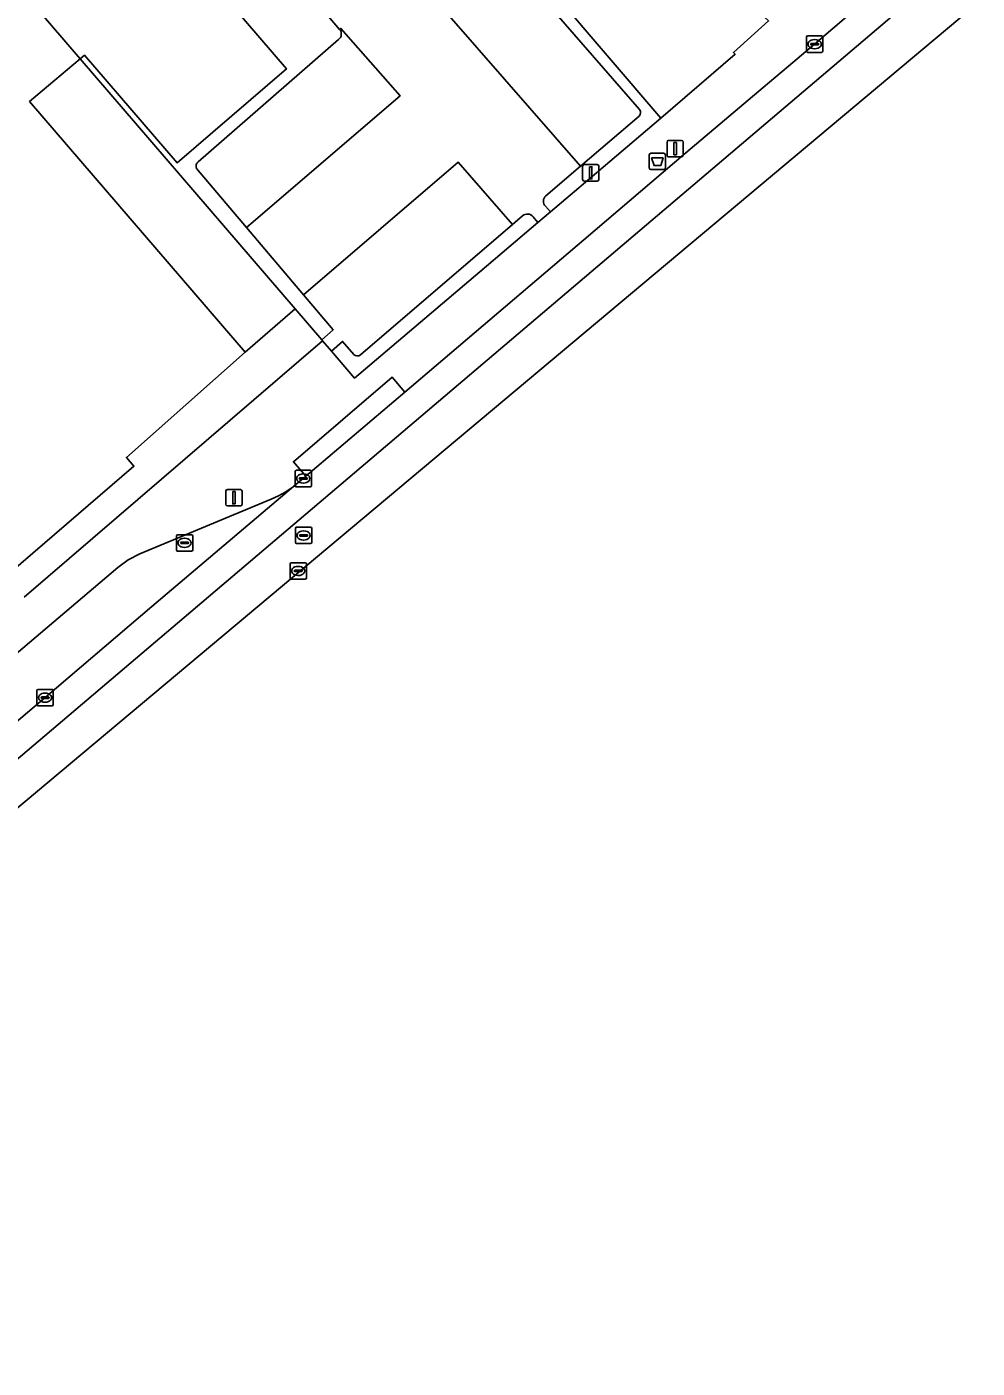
# Model space of a CAD drawing. Extents: x 161772 to 163126, y 383092 to 383917.
# Drawn here: x 162205.2 to 162263.2, y 383097.2 to 383179.2 of the extents above; entities that cross this region are included whole.
import ezdxf

# ---------------------------------------------------------------- set-up
doc = ezdxf.new("R2010")
doc.units = 0
for name, color, linetype in [('IMGEO_Afvalbak', 7, 'Continuous'), ('IMGEO_Brandkraan', 7, 'Continuous'), ('IMGEO_Erf', 7, 'Continuous'), ('IMGEO_Groenvoorziening', 7, 'Continuous'), ('IMGEO_Hek', 7, 'Continuous'), ('IMGEO_Kolk', 7, 'Continuous'), ('IMGEO_Lichtmast', 7, 'Continuous'), ('IMGEO_Pand', 7, 'Continuous'), ('IMGEO_Parkeervlak_open', 7, 'Continuous'), ('IMGEO_Rijbaan_lokaal_gesloten', 7, 'Continuous'), ('IMGEO_Rijbaan_lokaal_open', 7, 'Continuous'), ('IMGEO_Rioolput', 7, 'Continuous'), ('IMGEO_Voetpad_open', 7, 'Continuous')]:
    doc.layers.add(name, color=color, linetype=linetype)

msp = doc.modelspace()

# ---------------------------------------------------------------- linework, layer by layer
at = {"layer": 'IMGEO_Afvalbak'}
for p, q in [((162243.185, 383170.546), (162243.185, 383171.346)), ((162243.185, 383171.346), (162243.185, 383170.546)), ((162243.285, 383171.446), (162244.075, 383171.446)), ((162244.075, 383171.446), (162243.285, 383171.446)), ((162244.175, 383171.346), (162244.175, 383170.546)), ((162244.175, 383170.546), (162244.175, 383171.346)), ((162244.075, 383170.446), (162243.285, 383170.446)), ((162243.285, 383170.446), (162244.075, 383170.446))]:
    msp.add_line(p, q, dxfattribs=at)
msp.add_lwpolyline([(162243.328, 383171.16), (162244.032, 383171.16), (162243.883, 383170.69), (162243.477, 383170.69), (162243.328, 383171.16)], dxfattribs=at)
for centre, start, end in [((162243.285, 383171.346), 90, 180), ((162243.285, 383171.346), 90, 180), ((162244.075, 383171.346), 0, 90), ((162244.075, 383171.346), 360, 90), ((162243.285, 383170.546), 180, 270), ((162243.285, 383170.546), 180, 270), ((162244.075, 383170.546), 270, 0), ((162244.075, 383170.546), 270, 0)]:
    msp.add_arc(centre, 0.1, start, end, dxfattribs=at)
at = {"layer": 'IMGEO_Brandkraan'}
for p, q in [((162214.319, 383147.22), (162214.319, 383148.072)), ((162214.394, 383148.146), (162215.246, 383148.146)), ((162215.32, 383148.072), (162215.32, 383147.22)), ((162214.578, 383147.64), (162214.578, 383147.652)), ((162215.016, 383147.603), (162214.618, 383147.603)), ((162214.621, 383147.689), (162215.019, 383147.689)), ((162214.83, 383147.366), (162214.805, 383147.366)), ((162214.807, 383147.926), (162214.832, 383147.926)), ((162215.062, 383147.652), (162215.062, 383147.64)), ((162215.246, 383147.146), (162214.394, 383147.146))]:
    msp.add_line(p, q, dxfattribs=at)
for points in [[(162214.319, 383147.22), (162214.319, 383148.072)], [(162214.394, 383148.146), (162215.246, 383148.146)], [(162215.32, 383148.072), (162215.32, 383147.22)], [(162215.246, 383147.146), (162214.394, 383147.146)]]:
    msp.add_lwpolyline(points, dxfattribs=at)
for centre, radius, start, end in [((162214.396, 383148.07), 0.0765, 91.55205, 178.44795), ((162214.396, 383148.07), 0.0765, 91.55205, 178.44795), ((162215.244, 383148.07), 0.0765, 1.55205, 88.44795), ((162215.244, 383148.07), 0.0765, 1.55205, 88.44795), ((162214.396, 383147.222), 0.0765, 181.55205, 268.44795), ((162214.396, 383147.222), 0.0765, 181.55205, 268.44795), ((162214.618, 383147.649), 0.0403, 85.87752, 175.75265), ((162214.615, 383147.639), 0.0366, 178.93798, 274.71019), ((162215.019, 383147.646), 0.043, 264.86636, 352.45326), ((162215.023, 383147.651), 0.0386, 1.73085, 96.63898), ((162215.244, 383147.222), 0.0765, 271.55205, 358.44795), ((162215.244, 383147.222), 0.0765, 271.55205, 358.44795)]:
    msp.add_arc(centre, radius, start, end, dxfattribs=at)
for centre, major_axis, ratio, start_param, end_param in [((162214.806, 383147.646), (-0.387, 0.002), 0.722429, 4.712389, 7.853982), ((162214.831, 383147.646), (-0.39, 0.002), 0.717154, 1.570796, 4.712389)]:
    msp.add_ellipse(centre, major_axis=major_axis, ratio=ratio, start_param=start_param, end_param=end_param, dxfattribs=at)
at = {"layer": 'IMGEO_Erf'}
msp.add_lwpolyline([(162246.037, 383201.777), (162230.919, 383188.769), (162243.889, 383173.587), (162248.421, 383177.492), (162248.325, 383177.589), (162250.473, 383179.521), (162246.857, 383182.89), (162239.321, 383189.813), (162247.177, 383198.328), (162249.209, 383196.463), (162249.902, 383197.158), (162251.288, 383195.842), (162250.614, 383195.107), (162253.172, 383192.748), (162255.348, 383190.151), (162258.491, 383186.32), (162260.531, 383188.103), (162257.9, 383191.341), (162248.041, 383203.472)], close=True, dxfattribs=at)
at = {"layer": 'IMGEO_Groenvoorziening'}
for points in [[(162236.857, 383168.211), (162237.164, 383167.873), (162239.561, 383169.91), (162243.889, 383173.587), (162230.919, 383188.769), (162246.037, 383201.777), (162240.845, 383208.205)], [(162226.086, 383195.436), (162225.69, 383193.555), (162242.586, 383174.121)], [(162242.567, 383173.705), (162238.988, 383170.647), (162236.877, 383168.844)], [(162235.453, 383167.619), (162234.843, 383167.096), (162225.551, 383159.132)], [(162232.846, 383164.203), (162236.381, 383167.208), (162236.096, 383167.566)], [(162225.143, 383159.154), (162224.469, 383159.952), (162223.781, 383159.361), (162225.202, 383157.707), (162232.846, 383164.203)]]:
    msp.add_lwpolyline(points, dxfattribs=at)
for centre, radius, start, end in [((162242.363, 383173.923), 0.298, 313.14044, 41.62945), ((162237.143, 383168.519), 0.42, 129.24617, 227.13445), ((162235.749, 383167.281), 0.449, 39.42241, 131.15356), ((162225.359, 383159.372), 0.307, 225.26798, 308.55904)]:
    msp.add_arc(centre, radius, start, end, dxfattribs=at)
at = {"layer": 'IMGEO_Hek'}
msp.add_lwpolyline([(162243.889, 383173.587), (162230.919, 383188.769), (162246.037, 383201.777)], dxfattribs=at)
at = {"layer": 'IMGEO_Kolk'}
for p, q in [((162252.781, 383177.68), (162252.781, 383178.532)), ((162252.856, 383178.606), (162253.708, 383178.606)), ((162253.269, 383178.386), (162253.294, 383178.386)), ((162253.782, 383178.532), (162253.782, 383177.68)), ((162253.708, 383177.606), (162252.856, 383177.606)), ((162253.04, 383178.1), (162253.04, 383178.112)), ((162253.478, 383178.063), (162253.08, 383178.063)), ((162253.083, 383178.149), (162253.481, 383178.149)), ((162253.292, 383177.826), (162253.267, 383177.826)), ((162253.524, 383178.112), (162253.524, 383178.1)), ((162221.566, 383151.15), (162221.566, 383152.002)), ((162221.641, 383152.076), (162222.493, 383152.076)), ((162221.825, 383151.57), (162221.825, 383151.582)), ((162222.263, 383151.533), (162221.865, 383151.533)), ((162221.868, 383151.619), (162222.266, 383151.619)), ((162222.077, 383151.296), (162222.052, 383151.296)), ((162222.054, 383151.856), (162222.079, 383151.856)), ((162222.309, 383151.582), (162222.309, 383151.57)), ((162222.567, 383152.002), (162222.567, 383151.15)), ((162222.493, 383151.076), (162221.641, 383151.076)), ((162205.803, 383137.766), (162205.803, 383138.618)), ((162205.878, 383138.692), (162206.73, 383138.692)), ((162206.062, 383138.186), (162206.062, 383138.198)), ((162206.105, 383138.235), (162206.503, 383138.235)), ((162206.291, 383138.472), (162206.316, 383138.472)), ((162206.546, 383138.198), (162206.546, 383138.186)), ((162206.804, 383138.618), (162206.804, 383137.766)), ((162206.73, 383137.692), (162205.878, 383137.692)), ((162206.5, 383138.149), (162206.102, 383138.149)), ((162206.314, 383137.912), (162206.289, 383137.912))]:
    msp.add_line(p, q, dxfattribs=at)
for points in [[(162252.781, 383177.68), (162252.781, 383178.532)], [(162252.856, 383178.606), (162253.708, 383178.606)], [(162253.782, 383178.532), (162253.782, 383177.68)], [(162253.708, 383177.606), (162252.856, 383177.606)], [(162221.566, 383151.15), (162221.566, 383152.002)], [(162221.641, 383152.076), (162222.493, 383152.076)], [(162222.567, 383152.002), (162222.567, 383151.15)], [(162222.493, 383151.076), (162221.641, 383151.076)], [(162205.803, 383137.766), (162205.803, 383138.618)], [(162205.878, 383138.692), (162206.73, 383138.692)], [(162206.804, 383138.618), (162206.804, 383137.766)], [(162206.73, 383137.692), (162205.878, 383137.692)]]:
    msp.add_lwpolyline(points, dxfattribs=at)
for centre, radius, start, end in [((162252.858, 383178.53), 0.0765, 91.55205, 178.44795), ((162252.858, 383178.53), 0.0765, 91.55205, 178.44795), ((162253.706, 383178.53), 0.0765, 1.55205, 88.44795), ((162253.706, 383178.53), 0.0765, 1.55205, 88.44795), ((162252.858, 383177.682), 0.0765, 181.55205, 268.44795), ((162252.858, 383177.682), 0.0765, 181.55205, 268.44795), ((162253.08, 383178.109), 0.0403, 85.87752, 175.75265), ((162253.077, 383178.099), 0.0366, 178.93798, 274.71019), ((162253.481, 383178.106), 0.043, 264.86636, 352.45326), ((162253.485, 383178.111), 0.0386, 1.73085, 96.63898), ((162253.706, 383177.682), 0.0765, 271.55205, 358.44795), ((162253.706, 383177.682), 0.0765, 271.55205, 358.44795), ((162221.643, 383152), 0.0765, 91.55205, 178.44795), ((162221.643, 383152), 0.0765, 91.55205, 178.44795), ((162221.865, 383151.579), 0.0403, 85.87752, 175.75265), ((162221.862, 383151.569), 0.0366, 178.93798, 274.71019), ((162222.266, 383151.576), 0.043, 264.86636, 352.45326), ((162222.27, 383151.581), 0.0386, 1.73085, 96.63898), ((162222.491, 383152), 0.0765, 1.55205, 88.44795), ((162222.491, 383152), 0.0765, 1.55205, 88.44795), ((162221.643, 383151.152), 0.0765, 181.55205, 268.44795), ((162221.643, 383151.152), 0.0765, 181.55205, 268.44795), ((162222.491, 383151.152), 0.0765, 271.55205, 358.44795), ((162222.491, 383151.152), 0.0765, 271.55205, 358.44795), ((162205.88, 383138.616), 0.0765, 91.55205, 178.44795), ((162205.88, 383138.616), 0.0765, 91.55205, 178.44795), ((162206.102, 383138.195), 0.0403, 85.87752, 175.75265), ((162206.099, 383138.185), 0.0366, 178.93798, 274.71019), ((162206.503, 383138.192), 0.043, 264.86636, 352.45326), ((162206.507, 383138.197), 0.0386, 1.73085, 96.63898), ((162206.728, 383138.616), 0.0765, 1.55205, 88.44795), ((162206.728, 383138.616), 0.0765, 1.55205, 88.44795), ((162205.88, 383137.768), 0.0765, 181.55205, 268.44795), ((162205.88, 383137.768), 0.0765, 181.55205, 268.44795), ((162206.728, 383137.768), 0.0765, 271.55205, 358.44795), ((162206.728, 383137.768), 0.0765, 271.55205, 358.44795)]:
    msp.add_arc(centre, radius, start, end, dxfattribs=at)
for centre, major_axis, ratio, start_param, end_param in [((162253.268, 383178.106), (-0.387, 0.002), 0.722429, 4.712389, 7.853982), ((162253.293, 383178.106), (-0.39, 0.002), 0.717154, 1.570796, 4.712389), ((162222.053, 383151.576), (-0.387, 0.002), 0.722429, 4.712389, 7.853982), ((162222.078, 383151.576), (-0.39, 0.002), 0.717154, 1.570796, 4.712389), ((162206.29, 383138.192), (-0.387, 0.002), 0.722429, 4.712389, 7.853982), ((162206.315, 383138.192), (-0.39, 0.002), 0.717154, 1.570796, 4.712389)]:
    msp.add_ellipse(centre, major_axis=major_axis, ratio=ratio, start_param=start_param, end_param=end_param, dxfattribs=at)
at = {"layer": 'IMGEO_Lichtmast'}
for p, q in [((162244.269, 383171.322), (162244.269, 383172.122)), ((162244.269, 383172.122), (162244.269, 383171.322)), ((162244.369, 383172.222), (162245.159, 383172.222)), ((162245.159, 383172.222), (162244.369, 383172.222)), ((162245.259, 383172.122), (162245.259, 383171.322)), ((162245.259, 383171.322), (162245.259, 383172.122)), ((162245.159, 383171.222), (162244.369, 383171.222)), ((162244.369, 383171.222), (162245.159, 383171.222)), ((162239.12, 383169.847), (162239.12, 383170.647)), ((162239.12, 383170.647), (162239.12, 383169.847)), ((162239.22, 383170.747), (162240.01, 383170.747)), ((162240.01, 383170.747), (162239.22, 383170.747)), ((162240.11, 383170.647), (162240.11, 383169.847)), ((162240.11, 383169.847), (162240.11, 383170.647)), ((162240.01, 383169.747), (162239.22, 383169.747)), ((162239.22, 383169.747), (162240.01, 383169.747)), ((162217.337, 383150.003), (162217.337, 383150.803)), ((162217.337, 383150.803), (162217.337, 383150.003)), ((162217.437, 383150.903), (162218.227, 383150.903)), ((162218.227, 383150.903), (162217.437, 383150.903)), ((162218.327, 383150.803), (162218.327, 383150.003)), ((162218.327, 383150.003), (162218.327, 383150.803)), ((162218.227, 383149.903), (162217.437, 383149.903)), ((162217.437, 383149.903), (162218.227, 383149.903))]:
    msp.add_line(p, q, dxfattribs=at)
for points in [[(162244.689, 383172.097), (162244.839, 383172.097), (162244.839, 383171.347), (162244.689, 383171.347), (162244.689, 383172.097)], [(162239.54, 383170.622), (162239.69, 383170.622), (162239.69, 383169.872), (162239.54, 383169.872), (162239.54, 383170.622)], [(162217.757, 383150.778), (162217.907, 383150.778), (162217.907, 383150.028), (162217.757, 383150.028), (162217.757, 383150.778)]]:
    msp.add_lwpolyline(points, dxfattribs=at)
for centre, start, end in [((162244.369, 383172.122), 90, 180), ((162244.369, 383172.122), 90, 180), ((162245.159, 383172.122), 0, 90), ((162245.159, 383172.122), 360, 90), ((162244.369, 383171.322), 180, 270), ((162244.369, 383171.322), 180, 270), ((162245.159, 383171.322), 270, 0), ((162245.159, 383171.322), 270, 0), ((162239.22, 383170.647), 90, 180), ((162239.22, 383170.647), 90, 180), ((162240.01, 383170.647), 0, 90), ((162240.01, 383170.647), 360, 90), ((162239.22, 383169.847), 180, 270), ((162239.22, 383169.847), 180, 270), ((162240.01, 383169.847), 270, 0), ((162240.01, 383169.847), 270, 0), ((162217.437, 383150.803), 90, 180), ((162217.437, 383150.803), 90, 180), ((162218.227, 383150.803), 0, 90), ((162218.227, 383150.803), 360, 90), ((162217.437, 383150.003), 180, 270), ((162217.437, 383150.003), 180, 270), ((162218.227, 383150.003), 270, 0), ((162218.227, 383150.003), 270, 0)]:
    msp.add_arc(centre, 0.1, start, end, dxfattribs=at)
at = {"layer": 'IMGEO_Pand'}
for points in [[(162130.824, 383120.032), (162139.223, 383117.778), (162140.452, 383122.295), (162112.091, 383155.294), (162125.343, 383166.944), (162129.136, 383170.203), (162178.188, 383212.413), (162208.444, 383177.204), (162208.71, 383177.429), (162214.36, 383170.867), (162221.039, 383176.595), (162176.802, 383228.045)], [(162200.168, 383142.387), (162203.48, 383145.237), (162211.722, 383152.326), (162211.268, 383152.862), (162218.51, 383159.294), (162205.361, 383174.596), (162208.444, 383177.204), (162178.188, 383212.413), (162129.136, 383170.203), (162125.343, 383166.944), (162112.091, 383155.294), (162140.452, 383122.295), (162139.223, 383117.778), (162150.877, 383114.651)]]:
    msp.add_lwpolyline(points, dxfattribs=at)
at = {"layer": 'IMGEO_Parkeervlak_open'}
for points in [[(162225.69, 383193.555), (162225.036, 383194.323), (162221.261, 383191.003), (162226.478, 383185.013), (162238.988, 383170.647), (162242.567, 383173.705)], [(162242.586, 383174.121), (162225.69, 383193.555)], [(162215.553, 383170.502), (162218.59, 383166.911), (162227.97, 383174.951), (162224.361, 383179.067), (162224.284, 383179.006)], [(162224.222, 383178.387), (162215.656, 383170.911)], [(162234.843, 383167.096), (162231.514, 383170.901), (162222.072, 383162.793), (162223.887, 383160.649), (162223.19, 383160.048), (162223.236, 383159.995), (162223.781, 383159.361), (162224.469, 383159.952), (162225.143, 383159.154)], [(162225.551, 383159.132), (162234.843, 383167.096)], [(162206.304, 383138.192), (162212.83, 383143.753), (162221.621, 383151.201)], [(162219.862, 383150.215), (162212.093, 383146.985), (162211.37, 383146.619), (162210.744, 383146.143), (162184.174, 383123.584), (162181.5, 383121.324)], [(162180.211, 383116.083), (162182.783, 383118.276), (162185.263, 383120.36), (162190.655, 383124.931), (162206.304, 383138.192)]]:
    msp.add_lwpolyline(points, dxfattribs=at)
for centre, radius, start, end in [((162223.966, 383178.725), 0.424, 307.11828, 41.4422), ((162242.363, 383173.923), 0.298, 313.14044, 41.62945), ((162215.84, 383170.647), 0.322, 124.88094, 206.84889), ((162225.359, 383159.372), 0.307, 225.26798, 308.55904), ((162217.426, 383156.623), 6.856, 290.81547, 307.72978)]:
    msp.add_arc(centre, radius, start, end, dxfattribs=at)
at = {"layer": 'IMGEO_Rijbaan_lokaal_gesloten'}
for points in [[(162174.82, 383097.237), (162181.627, 383109.075), (162185.082, 383115.085), (162267.807, 383184.457), (162331.864, 383238.174), (162334.992, 383240.797), (162372.302, 383272.085), (162439.186, 383331.12), (162452.553, 383342.284), (162503.092, 383384.494), (162503.092, 383384.494), (162502.922, 383384.713), (162501.18, 383386.596), (162499.827, 383385.459), (162477.128, 383365.985), (162459.036, 383350.651), (162175.227, 383109.464), (162171.607, 383105.25), (162169.364, 383100.909), (162168.706, 383099.067), (162168.602, 383098.586), (162174.82, 383097.237), (162174.82, 383097.237)], [(162167.684, 383101.555), (162167.287, 383100.424), (162167.052, 383099.838), (162166.946, 383099.458), (162166.911, 383099.334), (162166.809, 383098.975), (162168.602, 383098.586), (162168.706, 383099.067), (162169.364, 383100.909), (162171.607, 383105.25), (162175.227, 383109.464), (162459.036, 383350.651)], [(162261.398, 383185.06), (162253.282, 383178.106), (162251.683, 383176.756), (162250.138, 383175.449), (162245.425, 383171.464), (162239.188, 383166.147), (162228.269, 383156.857), (162222.229, 383151.713), (162222.068, 383151.575), (162221.621, 383151.201), (162212.83, 383143.753), (162206.304, 383138.192), (162190.655, 383124.931), (162185.263, 383120.36), (162182.783, 383118.276), (162180.211, 383116.083), (162179.268, 383115.28), (162179.016, 383115.06), (162174.837, 383111.505)]]:
    msp.add_lwpolyline(points, dxfattribs=at)
at = {"layer": 'IMGEO_Rijbaan_lokaal_open'}
for points in [[(162236.877, 383168.844), (162238.988, 383170.647), (162226.478, 383185.013), (162221.261, 383191.003), (162225.036, 383194.323), (162225.69, 383193.555), (162226.086, 383195.436)], [(162221.985, 383181.683), (162223.487, 383179.928), (162224.284, 383179.006), (162224.361, 383179.067), (162227.97, 383174.951), (162218.59, 383166.911), (162222.072, 383162.793), (162231.514, 383170.901), (162234.843, 383167.096), (162235.453, 383167.619)], [(162236.096, 383167.566), (162236.381, 383167.208), (162237.164, 383167.873), (162236.857, 383168.211)]]:
    msp.add_lwpolyline(points, dxfattribs=at)
for centre, radius, start, end in [((162237.143, 383168.519), 0.42, 129.24617, 227.13445), ((162235.749, 383167.281), 0.449, 39.42241, 131.15356)]:
    msp.add_arc(centre, radius, start, end, dxfattribs=at)
at = {"layer": 'IMGEO_Rioolput'}
for p, q in [((162221.586, 383147.672), (162221.586, 383148.524)), ((162221.661, 383148.598), (162222.513, 383148.598)), ((162221.845, 383148.092), (162221.845, 383148.104)), ((162222.283, 383148.055), (162221.885, 383148.055)), ((162221.888, 383148.141), (162222.286, 383148.141)), ((162222.074, 383148.378), (162222.099, 383148.378)), ((162222.329, 383148.104), (162222.329, 383148.092)), ((162222.587, 383148.524), (162222.587, 383147.672)), ((162222.513, 383147.598), (162221.661, 383147.598)), ((162222.097, 383147.818), (162222.072, 383147.818)), ((162221.257, 383145.506), (162221.257, 383146.358)), ((162221.332, 383146.432), (162222.184, 383146.432)), ((162222.258, 383146.358), (162222.258, 383145.506)), ((162221.516, 383145.926), (162221.516, 383145.938)), ((162221.954, 383145.889), (162221.556, 383145.889)), ((162221.559, 383145.975), (162221.957, 383145.975)), ((162221.768, 383145.652), (162221.743, 383145.652)), ((162221.745, 383146.212), (162221.77, 383146.212)), ((162222, 383145.938), (162222, 383145.926)), ((162222.184, 383145.432), (162221.332, 383145.432))]:
    msp.add_line(p, q, dxfattribs=at)
for points in [[(162221.586, 383147.672), (162221.586, 383148.524)], [(162221.661, 383148.598), (162222.513, 383148.598)], [(162222.587, 383148.524), (162222.587, 383147.672)], [(162222.513, 383147.598), (162221.661, 383147.598)], [(162221.257, 383145.506), (162221.257, 383146.358)], [(162221.332, 383146.432), (162222.184, 383146.432)], [(162222.258, 383146.358), (162222.258, 383145.506)], [(162222.184, 383145.432), (162221.332, 383145.432)]]:
    msp.add_lwpolyline(points, dxfattribs=at)
for centre, radius, start, end in [((162221.663, 383148.522), 0.0765, 91.55205, 178.44795), ((162221.663, 383148.522), 0.0765, 91.55205, 178.44795), ((162221.885, 383148.101), 0.0403, 85.87752, 175.75265), ((162221.882, 383148.091), 0.0366, 178.93798, 274.71019), ((162222.286, 383148.098), 0.043, 264.86636, 352.45326), ((162222.29, 383148.103), 0.0386, 1.73085, 96.63898), ((162222.511, 383148.522), 0.0765, 1.55205, 88.44795), ((162222.511, 383148.522), 0.0765, 1.55205, 88.44795), ((162221.663, 383147.674), 0.0765, 181.55205, 268.44795), ((162221.663, 383147.674), 0.0765, 181.55205, 268.44795), ((162222.511, 383147.674), 0.0765, 271.55205, 358.44795), ((162222.511, 383147.674), 0.0765, 271.55205, 358.44795), ((162221.334, 383146.356), 0.0765, 91.55205, 178.44795), ((162221.334, 383146.356), 0.0765, 91.55205, 178.44795), ((162222.182, 383146.356), 0.0765, 1.55205, 88.44795), ((162222.182, 383146.356), 0.0765, 1.55205, 88.44795), ((162221.556, 383145.935), 0.0403, 85.87752, 175.75265), ((162221.553, 383145.925), 0.0366, 178.93798, 274.71019), ((162221.957, 383145.932), 0.043, 264.86636, 352.45326), ((162221.961, 383145.937), 0.0386, 1.73085, 96.63898), ((162221.334, 383145.508), 0.0765, 181.55205, 268.44795), ((162221.334, 383145.508), 0.0765, 181.55205, 268.44795), ((162222.182, 383145.508), 0.0765, 271.55205, 358.44795), ((162222.182, 383145.508), 0.0765, 271.55205, 358.44795)]:
    msp.add_arc(centre, radius, start, end, dxfattribs=at)
for centre, major_axis, ratio, start_param, end_param in [((162222.073, 383148.098), (-0.387, 0.002), 0.722429, 4.712389, 7.853982), ((162222.098, 383148.098), (-0.39, 0.002), 0.717154, 1.570796, 4.712389), ((162221.744, 383145.932), (-0.387, 0.002), 0.722429, 4.712389, 7.853982), ((162221.769, 383145.932), (-0.39, 0.002), 0.717154, 1.570796, 4.712389)]:
    msp.add_ellipse(centre, major_axis=major_axis, ratio=ratio, start_param=start_param, end_param=end_param, dxfattribs=at)
at = {"layer": 'IMGEO_Voetpad_open'}
for points in [[(162176.802, 383228.045), (162221.039, 383176.595), (162214.36, 383170.867), (162208.71, 383177.429), (162208.444, 383177.204), (162221.57, 383161.933), (162223.19, 383160.048), (162223.887, 383160.649), (162222.072, 383162.793), (162218.59, 383166.911), (162215.553, 383170.502)], [(162221.621, 383151.201), (162222.068, 383151.575), (162222.229, 383151.713), (162221.461, 383152.598), (162227.496, 383157.758), (162228.269, 383156.857), (162239.188, 383166.147), (162245.425, 383171.464), (162250.138, 383175.449), (162251.683, 383176.756), (162253.282, 383178.106), (162261.398, 383185.06), (162262.524, 383186.021), (162261.78, 383186.907), (162263.169, 383188.098), (162269.127, 383193.205), (162270.353, 383194.256), (162271.165, 383193.347), (162272.711, 383194.654), (162276.765, 383198.05)], [(162224.284, 383179.006), (162223.487, 383179.928), (162221.985, 383181.683)], [(162250.473, 383179.521), (162248.325, 383177.589), (162248.421, 383177.492), (162243.889, 383173.587), (162239.561, 383169.91), (162237.164, 383167.873), (162236.381, 383167.208), (162232.846, 383164.203), (162225.202, 383157.707), (162223.781, 383159.361), (162223.236, 383159.995), (162205.02, 383144.327)], [(162215.656, 383170.911), (162224.222, 383178.387)], [(162205.02, 383144.327), (162223.236, 383159.995), (162223.19, 383160.048), (162221.57, 383161.933), (162218.51, 383159.294), (162211.268, 383152.862), (162211.722, 383152.326), (162203.48, 383145.237), (162204.35, 383144.202), (162201.006, 383141.388), (162200.168, 383142.387), (162183.57, 383128.111), (162183.439, 383128.268), (162178.459, 383124.058), (162176.891, 383125.891), (162174.156, 383123.524), (162175.167, 383122.321), (162171.965, 383119.566)], [(162181.5, 383121.324), (162184.174, 383123.584), (162210.744, 383146.143), (162211.37, 383146.619), (162212.093, 383146.985), (162219.862, 383150.215)]]:
    msp.add_lwpolyline(points, dxfattribs=at)
for points in [[(162208.444, 383177.204), (162205.361, 383174.596), (162218.51, 383159.294), (162221.57, 383161.933)], [(162228.269, 383156.857), (162227.496, 383157.758), (162221.461, 383152.598), (162222.229, 383151.713)]]:
    msp.add_lwpolyline(points, close=True, dxfattribs=at)
for centre, radius, start, end in [((162223.966, 383178.725), 0.424, 307.11828, 41.4422), ((162215.84, 383170.647), 0.322, 124.88094, 206.84889), ((162217.426, 383156.623), 6.856, 290.81547, 307.72978)]:
    msp.add_arc(centre, radius, start, end, dxfattribs=at)

doc.saveas('drawing.dxf')
